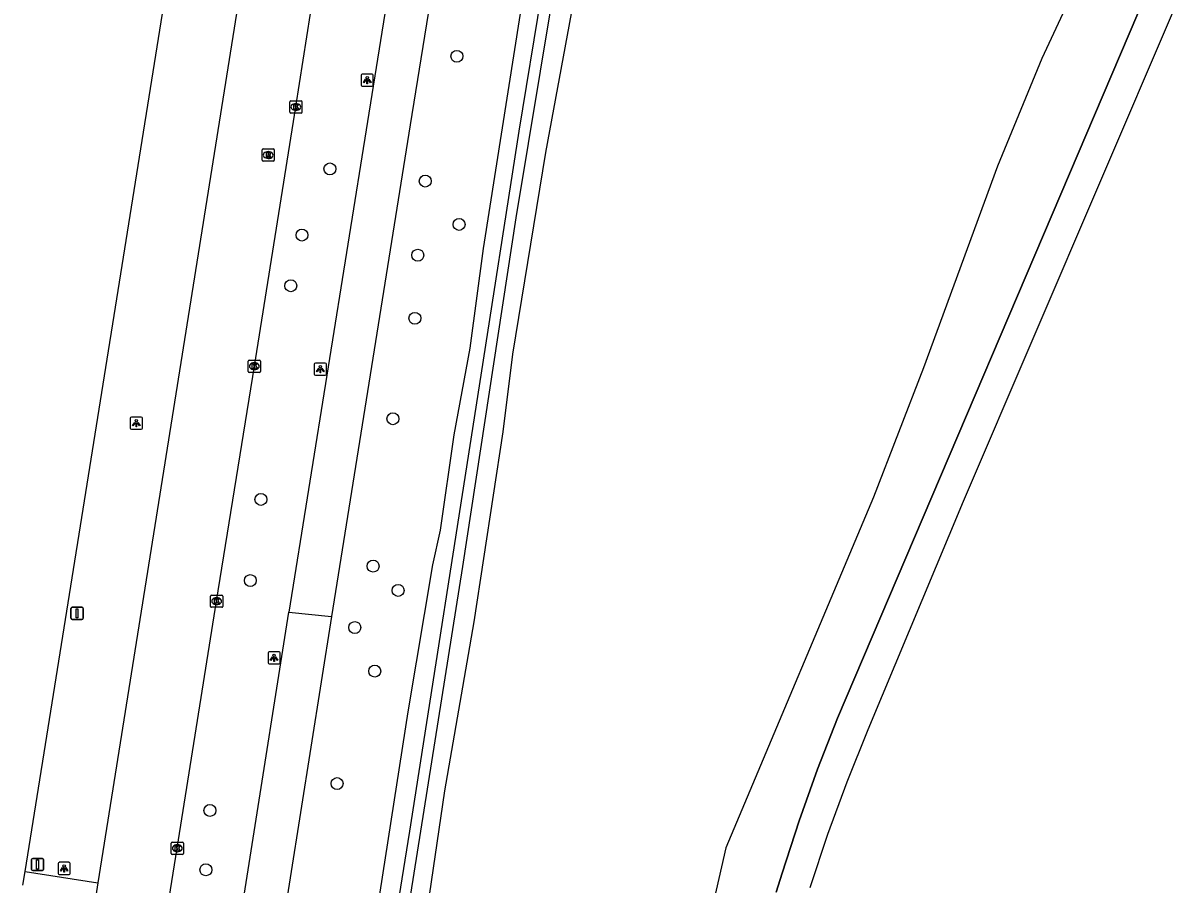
# Model space of a CAD drawing. Extents: x 160203 to 161526, y 379529 to 381797.
# Drawn here: x 160330.1 to 160424.2, y 380428.7 to 380499.2 of the extents above; entities that cross this region are included whole.
import ezdxf

# ---------------------------------------------------------------- set-up
doc = ezdxf.new("R2010")
doc.units = 0
for name, color, linetype in [('IMGEO_Berm_groen', 7, 'Continuous'), ('IMGEO_Boom', 7, 'Continuous'), ('IMGEO_Fietspad_gesloten', 7, 'Continuous'), ('IMGEO_Grasland_agrarisch', 7, 'Continuous'), ('IMGEO_Grasland_overig', 7, 'Continuous'), ('IMGEO_Hek', 7, 'Continuous'), ('IMGEO_Kolk', 7, 'Continuous'), ('IMGEO_Lichtpunt', 7, 'Continuous'), ('IMGEO_Loofbos', 7, 'Continuous'), ('IMGEO_Rijbaan_regionaal_gesloten', 7, 'Continuous'), ('IMGEO_Rioolput', 7, 'Continuous'), ('IMGEO_Verkeersbordpaal', 7, 'Continuous'), ('IMGEO_Verkeerseiland_open', 7, 'Continuous'), ('IMGEO_Waterloop', 7, 'Continuous')]:
    doc.layers.add(name, color=color, linetype=linetype)

msp = doc.modelspace()

# ---------------------------------------------------------------- linework, layer by layer
at = {"layer": 'IMGEO_Berm_groen'}
msp.add_lwpolyline([(160352.684, 380385.815), (160356.287, 380408.516), (160361.612, 380442.808), (160363.62, 380454.848), (160364.253, 380457.684), (160365.385, 380465.491), (160366.679, 380472.607), (160367.782, 380480.751), (160370.802, 380500), (160371.249, 380502.852), (160372.818, 380512.852), (160374.702, 380524.857), (160374.72, 380524.951), (160376.133, 380532.248), (160378.196, 380546.027), (160380.328, 380558.075), (160380.897, 380562.583), (160383.168, 380574.421), (160385.043, 380587.001), (160386.211, 380592.747), (160387.862, 380603.942)], dxfattribs=at)
at = {"layer": 'IMGEO_Boom'}
for centre in [(160365.601, 380496.503), (160355.207, 380487.28), (160363.008, 380486.282), (160365.778, 380482.739), (160352.916, 380481.859), (160362.399, 380480.214), (160352.002, 380477.716), (160362.16, 380475.044), (160360.361, 380466.82), (160349.557, 380460.214), (160358.741, 380454.748), (160348.686, 380453.569), (160360.792, 380452.761), (160357.242, 380449.722), (160358.876, 380446.15), (160355.792, 380436.939), (160345.381, 380434.739), (160345.045, 380429.879)]:
    msp.add_circle(centre, 0.489, dxfattribs=at)
at = {"layer": 'IMGEO_Fietspad_gesloten'}
for points in [[(160380.205, 380606.406), (160371.189, 380549.526), (160367.433, 380526.109), (160363.246, 380500), (160361.784, 380490.887), (160355.339, 380450.611)], [(160374.855, 380595.163), (160367.706, 380550.056), (160363.967, 380526.659), (160359.706, 380500), (160358.293, 380491.158), (160351.85, 380450.983)], [(160339.578, 380373.55), (160342.587, 380392.328), (160351.85, 380450.983)], [(160351.85, 380450.983), (160355.339, 380450.611)], [(160355.339, 380450.611), (160346.029, 380391.769), (160338.96, 380347.733), (160332.907, 380309.531)]]:
    msp.add_lwpolyline(points, dxfattribs=at)
at = {"layer": 'IMGEO_Grasland_agrarisch'}
msp.add_lwpolyline([(160391.591, 380603.409), (160387.523, 380579.574), (160379.296, 380526.737), (160378.851, 380524.294), (160377.634, 380517.623), (160376.818, 380512.224), (160375.308, 380502.238), (160374.97, 380500), (160372.848, 380488.626), (160370.146, 380472.104), (160369.369, 380465.742), (160366.989, 380450.176), (160364.586, 380436.343), (160363.043, 380425.732), (160361.825, 380419.072), (160360.362, 380409.1), (160358.765, 380400.008), (160356.87, 380389.591), (160356.183, 380385.289)], dxfattribs=at)
at = {"layer": 'IMGEO_Grasland_overig'}
msp.add_lwpolyline([(160424.162, 380500), (160407.072, 380460.052), (160399.242, 380441.332), (160397.546, 380437.066), (160395.961, 380432.757), (160394.49, 380428.408)], dxfattribs=at)
at = {"layer": 'IMGEO_Hek'}
for points in [[(160421.373, 380500), (160396.757, 380442.309)], [(160396.757, 380442.309), (160395.138, 380438.118), (160393.631, 380433.886), (160392.238, 380429.614), (160391.756, 380428.039)]]:
    msp.add_lwpolyline(points, dxfattribs=at)
at = {"layer": 'IMGEO_Kolk'}
for p, q in [((160351.916, 380491.927), (160351.916, 380492.779)), ((160351.991, 380492.853), (160352.843, 380492.853)), ((160352.404, 380492.633), (160352.429, 380492.633)), ((160352.917, 380492.779), (160352.917, 380491.927)), ((160352.843, 380491.853), (160351.991, 380491.853)), ((160352.427, 380492.073), (160352.402, 380492.073)), ((160348.515, 380470.694), (160348.515, 380471.546)), ((160348.59, 380471.62), (160349.442, 380471.62)), ((160349.026, 380470.84), (160349.001, 380470.84)), ((160349.003, 380471.4), (160349.028, 380471.4)), ((160349.516, 380471.546), (160349.516, 380470.694)), ((160349.442, 380470.62), (160348.59, 380470.62)), ((160345.424, 380451.45), (160345.424, 380452.302)), ((160345.499, 380452.376), (160346.351, 380452.376)), ((160345.912, 380452.156), (160345.937, 380452.156)), ((160346.425, 380452.302), (160346.425, 380451.45)), ((160346.351, 380451.376), (160345.499, 380451.376)), ((160345.935, 380451.596), (160345.91, 380451.596)), ((160342.28, 380432.141), (160343.132, 380432.141)), ((160342.205, 380431.215), (160342.205, 380432.067)), ((160342.716, 380431.361), (160342.691, 380431.361)), ((160342.693, 380431.921), (160342.718, 380431.921)), ((160343.206, 380432.067), (160343.206, 380431.215)), ((160343.132, 380431.141), (160342.28, 380431.141))]:
    msp.add_line(p, q, dxfattribs=at)
for points in [[(160351.916, 380491.927), (160351.916, 380492.779)], [(160351.991, 380492.853), (160352.843, 380492.853)], [(160352.237, 380492.553), (160352.36, 380492.553), (160352.36, 380492.402), (160352.49, 380492.553), (160352.654, 380492.553), (160352.508, 380492.402), (160352.661, 380492.153), (160352.509, 380492.153), (160352.424, 380492.317), (160352.36, 380492.25), (160352.36, 380492.153), (160352.237, 380492.153), (160352.237, 380492.553)], [(160352.917, 380492.779), (160352.917, 380491.927)], [(160352.843, 380491.853), (160351.991, 380491.853)], [(160348.515, 380470.694), (160348.515, 380471.546)], [(160348.59, 380471.62), (160349.442, 380471.62)], [(160348.836, 380471.32), (160348.959, 380471.32), (160348.959, 380471.169), (160349.089, 380471.32), (160349.253, 380471.32), (160349.107, 380471.169), (160349.26, 380470.92), (160349.108, 380470.92), (160349.023, 380471.084), (160348.959, 380471.017), (160348.959, 380470.92), (160348.836, 380470.92), (160348.836, 380471.32)], [(160349.516, 380471.546), (160349.516, 380470.694)], [(160349.442, 380470.62), (160348.59, 380470.62)], [(160345.424, 380451.45), (160345.424, 380452.302)], [(160345.499, 380452.376), (160346.351, 380452.376)], [(160345.745, 380452.076), (160345.868, 380452.076), (160345.868, 380451.925), (160345.998, 380452.076), (160346.162, 380452.076), (160346.016, 380451.925), (160346.169, 380451.676), (160346.017, 380451.676), (160345.932, 380451.84), (160345.868, 380451.773), (160345.868, 380451.676), (160345.745, 380451.676), (160345.745, 380452.076)], [(160346.425, 380452.302), (160346.425, 380451.45)], [(160346.351, 380451.376), (160345.499, 380451.376)], [(160342.28, 380432.141), (160343.132, 380432.141)], [(160342.205, 380431.215), (160342.205, 380432.067)], [(160342.526, 380431.841), (160342.649, 380431.841), (160342.649, 380431.69), (160342.779, 380431.841), (160342.943, 380431.841), (160342.797, 380431.69), (160342.95, 380431.441), (160342.798, 380431.441), (160342.713, 380431.605), (160342.649, 380431.538), (160342.649, 380431.441), (160342.526, 380431.441), (160342.526, 380431.841)], [(160343.206, 380432.067), (160343.206, 380431.215)], [(160343.132, 380431.141), (160342.28, 380431.141)]]:
    msp.add_lwpolyline(points, dxfattribs=at)
for centre, start, end in [((160351.993, 380492.777), 91.55205, 178.44795), ((160351.993, 380492.777), 91.55205, 178.44795), ((160352.841, 380492.777), 1.55205, 88.44795), ((160352.841, 380492.777), 1.55205, 88.44795), ((160351.993, 380491.929), 181.55205, 268.44795), ((160351.993, 380491.929), 181.55205, 268.44795), ((160352.841, 380491.929), 271.55205, 358.44795), ((160352.841, 380491.929), 271.55205, 358.44795), ((160348.592, 380471.544), 91.55205, 178.44795), ((160348.592, 380471.544), 91.55205, 178.44795), ((160348.592, 380470.696), 181.55205, 268.44795), ((160348.592, 380470.696), 181.55205, 268.44795), ((160349.44, 380471.544), 1.55205, 88.44795), ((160349.44, 380471.544), 1.55205, 88.44795), ((160349.44, 380470.696), 271.55205, 358.44795), ((160349.44, 380470.696), 271.55205, 358.44795), ((160345.501, 380452.3), 91.55205, 178.44795), ((160345.501, 380452.3), 91.55205, 178.44795), ((160346.349, 380452.3), 1.55205, 88.44795), ((160346.349, 380452.3), 1.55205, 88.44795), ((160345.501, 380451.452), 181.55205, 268.44795), ((160345.501, 380451.452), 181.55205, 268.44795), ((160346.349, 380451.452), 271.55205, 358.44795), ((160346.349, 380451.452), 271.55205, 358.44795), ((160342.282, 380432.065), 91.55205, 178.44795), ((160342.282, 380432.065), 91.55205, 178.44795), ((160343.13, 380432.065), 1.55205, 88.44795), ((160343.13, 380432.065), 1.55205, 88.44795), ((160342.282, 380431.217), 181.55205, 268.44795), ((160342.282, 380431.217), 181.55205, 268.44795), ((160343.13, 380431.217), 271.55205, 358.44795), ((160343.13, 380431.217), 271.55205, 358.44795)]:
    msp.add_arc(centre, 0.0765, start, end, dxfattribs=at)
for centre, major_axis, ratio, start_param, end_param in [((160352.403, 380492.353), (-0.387, 0.002), 0.722429, 4.712389, 7.853982), ((160352.428, 380492.353), (-0.39, 0.002), 0.717154, 1.570796, 4.712389), ((160349.002, 380471.12), (-0.387, 0.002), 0.722429, 4.712389, 7.853982), ((160349.027, 380471.12), (-0.39, 0.002), 0.717154, 1.570796, 4.712389), ((160345.911, 380451.876), (-0.387, 0.002), 0.722429, 4.712389, 7.853982), ((160345.936, 380451.876), (-0.39, 0.002), 0.717154, 1.570796, 4.712389), ((160342.692, 380431.641), (-0.387, 0.002), 0.722429, 4.712389, 7.853982), ((160342.717, 380431.641), (-0.39, 0.002), 0.717154, 1.570796, 4.712389)]:
    msp.add_ellipse(centre, major_axis=major_axis, ratio=ratio, start_param=start_param, end_param=end_param, dxfattribs=at)
at = {"layer": 'IMGEO_Lichtpunt'}
for p, q in [((160357.757, 380494.957), (160357.757, 380494.15)), ((160357.757, 380494.957), (160357.757, 380494.15)), ((160358.659, 380495.052), (160357.851, 380495.052)), ((160358.659, 380495.052), (160357.851, 380495.052)), ((160358.753, 380494.15), (160358.753, 380494.957)), ((160358.753, 380494.15), (160358.753, 380494.957)), ((160357.851, 380494.056), (160358.659, 380494.056)), ((160357.851, 380494.056), (160358.659, 380494.056)), ((160353.921, 380471.289), (160353.921, 380470.482)), ((160353.921, 380471.289), (160353.921, 380470.482)), ((160354.823, 380471.384), (160354.015, 380471.384)), ((160354.823, 380471.384), (160354.015, 380471.384)), ((160354.917, 380470.482), (160354.917, 380471.289)), ((160354.917, 380470.482), (160354.917, 380471.289)), ((160354.015, 380470.388), (160354.823, 380470.388)), ((160354.015, 380470.388), (160354.823, 380470.388)), ((160339.751, 380466.956), (160338.943, 380466.956)), ((160339.751, 380466.956), (160338.943, 380466.956)), ((160338.849, 380466.861), (160338.849, 380466.054)), ((160338.849, 380466.861), (160338.849, 380466.054)), ((160339.845, 380466.054), (160339.845, 380466.861)), ((160339.845, 380466.054), (160339.845, 380466.861)), ((160338.943, 380465.96), (160339.751, 380465.96)), ((160338.943, 380465.96), (160339.751, 380465.96)), ((160350.134, 380447.648), (160350.134, 380446.841)), ((160350.134, 380447.648), (160350.134, 380446.841)), ((160351.036, 380447.743), (160350.228, 380447.743)), ((160351.036, 380447.743), (160350.228, 380447.743)), ((160351.13, 380446.841), (160351.13, 380447.648)), ((160351.13, 380446.841), (160351.13, 380447.648)), ((160350.228, 380446.747), (160351.036, 380446.747)), ((160350.228, 380446.747), (160351.036, 380446.747)), ((160332.944, 380430.395), (160332.944, 380429.588)), ((160332.944, 380430.395), (160332.944, 380429.588)), ((160333.846, 380430.49), (160333.038, 380430.49)), ((160333.846, 380430.49), (160333.038, 380430.49)), ((160333.94, 380429.588), (160333.94, 380430.395)), ((160333.94, 380429.588), (160333.94, 380430.395)), ((160333.038, 380429.494), (160333.846, 380429.494)), ((160333.038, 380429.494), (160333.846, 380429.494))]:
    msp.add_line(p, q, dxfattribs=at)
for points in [[(160358.131, 380494.621), (160358.17, 380494.593), (160357.982, 380494.331), (160357.944, 380494.358), (160358.131, 380494.621)], [(160358.233, 380494.573), (160358.28, 380494.573), (160358.28, 380494.251), (160358.233, 380494.251), (160358.233, 380494.573)], [(160358.343, 380494.593), (160358.381, 380494.62), (160358.568, 380494.358), (160358.529, 380494.33), (160358.343, 380494.593)], [(160354.295, 380470.953), (160354.334, 380470.925), (160354.146, 380470.663), (160354.108, 380470.69), (160354.295, 380470.953)], [(160354.397, 380470.905), (160354.444, 380470.905), (160354.444, 380470.583), (160354.397, 380470.583), (160354.397, 380470.905)], [(160354.507, 380470.925), (160354.545, 380470.952), (160354.732, 380470.69), (160354.693, 380470.662), (160354.507, 380470.925)], [(160339.223, 380466.525), (160339.262, 380466.497), (160339.074, 380466.235), (160339.036, 380466.262), (160339.223, 380466.525)], [(160339.325, 380466.477), (160339.372, 380466.477), (160339.372, 380466.155), (160339.325, 380466.155), (160339.325, 380466.477)], [(160339.435, 380466.497), (160339.473, 380466.524), (160339.66, 380466.262), (160339.621, 380466.234), (160339.435, 380466.497)], [(160350.508, 380447.312), (160350.547, 380447.284), (160350.359, 380447.022), (160350.321, 380447.049), (160350.508, 380447.312)], [(160350.61, 380447.264), (160350.657, 380447.264), (160350.657, 380446.942), (160350.61, 380446.942), (160350.61, 380447.264)], [(160350.72, 380447.284), (160350.758, 380447.311), (160350.945, 380447.049), (160350.906, 380447.021), (160350.72, 380447.284)], [(160333.318, 380430.059), (160333.357, 380430.031), (160333.169, 380429.769), (160333.131, 380429.796), (160333.318, 380430.059)], [(160333.42, 380430.011), (160333.467, 380430.011), (160333.467, 380429.689), (160333.42, 380429.689), (160333.42, 380430.011)], [(160333.53, 380430.031), (160333.568, 380430.058), (160333.755, 380429.796), (160333.716, 380429.768), (160333.53, 380430.031)]]:
    msp.add_lwpolyline(points, dxfattribs=at)
for centre in [(160358.256, 380494.755), (160354.42, 380471.087), (160339.348, 380466.659), (160350.633, 380447.446), (160333.443, 380430.193)]:
    msp.add_circle(centre, 0.0994, dxfattribs=at)
for centre, start, end in [((160357.851, 380494.957), 90, 180), ((160357.851, 380494.957), 90, 180), ((160358.659, 380494.957), 0, 90), ((160358.659, 380494.957), 0, 90), ((160357.851, 380494.15), 180, 270), ((160357.851, 380494.15), 180, 270), ((160358.659, 380494.15), 270, 0), ((160358.659, 380494.15), 270, 360), ((160354.015, 380471.289), 90, 180), ((160354.015, 380471.289), 90, 180), ((160354.823, 380471.289), 0, 90), ((160354.823, 380471.289), 0, 90), ((160354.015, 380470.482), 180, 270), ((160354.015, 380470.482), 180, 270), ((160354.823, 380470.482), 270, 0), ((160354.823, 380470.482), 270, 360), ((160338.943, 380466.861), 90, 180), ((160338.943, 380466.861), 90, 180), ((160339.751, 380466.861), 0, 90), ((160339.751, 380466.861), 0, 90), ((160338.943, 380466.054), 180, 270), ((160338.943, 380466.054), 180, 270), ((160339.751, 380466.054), 270, 0), ((160339.751, 380466.054), 270, 360), ((160350.228, 380447.648), 90, 180), ((160350.228, 380447.648), 90, 180), ((160351.036, 380447.648), 0, 90), ((160351.036, 380447.648), 0, 90), ((160350.228, 380446.841), 180, 270), ((160350.228, 380446.841), 180, 270), ((160351.036, 380446.841), 270, 0), ((160351.036, 380446.841), 270, 360), ((160333.038, 380430.395), 90, 180), ((160333.038, 380430.395), 90, 180), ((160333.846, 380430.395), 0, 90), ((160333.846, 380430.395), 0, 90), ((160333.038, 380429.588), 180, 270), ((160333.038, 380429.588), 180, 270), ((160333.846, 380429.588), 270, 0), ((160333.846, 380429.588), 270, 360)]:
    msp.add_arc(centre, 0.0946, start, end, dxfattribs=at)
at = {"layer": 'IMGEO_Loofbos'}
for points in [[(160415.226, 380500), (160413.489, 380496.329), (160409.882, 380487.5), (160403.805, 380470.978), (160399.718, 380460.387), (160387.628, 380431.665), (160386.687, 380427.605), (160384.508, 380414.356), (160383.364, 380399.529), (160383.108, 380393.597), (160382.648, 380387.415), (160381.613, 380380.474), (160379.821, 380371.861), (160377.644, 380362.538), (160373.312, 380345.695), (160371.563, 380338.122), (160373.742, 380336.065), (160380.764, 380329.439), (160384.443, 380325.967), (160385.081, 380324.466), (160389.299, 380314.538), (160390.022, 380312.837), (160384.245, 380304.673), (160374.579, 380295.827)], [(160391.756, 380428.039), (160392.238, 380429.614), (160393.631, 380433.886), (160395.138, 380438.118), (160396.757, 380442.309), (160421.373, 380500)]]:
    msp.add_lwpolyline(points, dxfattribs=at)
at = {"layer": 'IMGEO_Rijbaan_regionaal_gesloten'}
for points in [[(160330.26, 380429.737), (160341.49, 380500), (160346.119, 380528.965), (160346.201, 380529.483), (160352.778, 380570.911), (160356.772, 380595.979)], [(160336.341, 380391.468), (160336.593, 380393.432), (160342.705, 380431.641), (160345.925, 380451.876), (160349.015, 380471.121), (160352.416, 380492.353), (160353.625, 380500), (160355.297, 380510.581), (160358.035, 380527.602), (160358.549, 380530.801), (160361.773, 380551.056), (160364.666, 380569.299), (160367.388, 380586.261)], [(160349.462, 380512.028), (160347.546, 380500), (160336.207, 380428.804)], [(160330.069, 380428.623), (160330.26, 380429.737)], [(160336.207, 380428.804), (160335.344, 380423.335)]]:
    msp.add_lwpolyline(points, dxfattribs=at)
at = {"layer": 'IMGEO_Rioolput'}
for p, q in [((160349.65, 380487.991), (160349.65, 380488.843)), ((160349.725, 380488.917), (160350.577, 380488.917)), ((160350.138, 380488.697), (160350.163, 380488.697)), ((160350.651, 380488.843), (160350.651, 380487.991)), ((160350.577, 380487.917), (160349.725, 380487.917)), ((160350.161, 380488.137), (160350.136, 380488.137))]:
    msp.add_line(p, q, dxfattribs=at)
for points in [[(160349.65, 380487.991), (160349.65, 380488.843)], [(160349.725, 380488.917), (160350.577, 380488.917)], [(160350.239, 380488.615), (160349.987, 380488.617), (160349.987, 380488.217)], [(160350.651, 380488.843), (160350.651, 380487.991)], [(160350.577, 380487.917), (160349.725, 380487.917)], [(160349.987, 380488.217), (160350.111, 380488.217), (160350.111, 380488.379), (160350.122, 380488.379)], [(160350.165, 380488.536), (160350.111, 380488.536), (160350.111, 380488.455)], [(160350.111, 380488.455), (160350.163, 380488.455)], [(160350.169, 380488.35), (160350.24, 380488.217), (160350.38, 380488.217), (160350.315, 380488.343)]]:
    msp.add_lwpolyline(points, dxfattribs=at)
for centre, radius, start, end in [((160349.727, 380488.841), 0.0765, 91.55205, 178.44795), ((160349.727, 380488.841), 0.0765, 91.55205, 178.44795), ((160350.238, 380488.505), 0.109, 350.36119, 89.41601), ((160350.575, 380488.841), 0.0765, 1.55205, 88.44795), ((160350.575, 380488.841), 0.0765, 1.55205, 88.44795), ((160349.727, 380487.993), 0.0765, 181.55205, 268.44795), ((160349.727, 380487.993), 0.0765, 181.55205, 268.44795), ((160350.121, 380488.326), 0.0533, 26.02933, 88.69889), ((160350.147, 380488.644), 0.19, 274.7715, 282.96867), ((160350.171, 380488.44), 0.0964, 77.00612, 93.18647), ((160350.185, 380488.497), 0.0378, 276.66336, 79.67722), ((160350.236, 380488.505), 0.112, 277.58423, 350.98172), ((160350.22, 380488.29), 0.108, 29.51342, 73.79051), ((160350.575, 380487.993), 0.0765, 271.55205, 358.44795), ((160350.575, 380487.993), 0.0765, 271.55205, 358.44795)]:
    msp.add_arc(centre, radius, start, end, dxfattribs=at)
for centre, major_axis, ratio, start_param, end_param in [((160350.137, 380488.417), (-0.387, 0.002), 0.722429, 4.712389, 7.853982), ((160350.162, 380488.417), (-0.39, 0.002), 0.717154, 1.570796, 4.712389)]:
    msp.add_ellipse(centre, major_axis=major_axis, ratio=ratio, start_param=start_param, end_param=end_param, dxfattribs=at)
at = {"layer": 'IMGEO_Verkeersbordpaal'}
for p, q in [((160334.001, 380450.484), (160334.001, 380451.284)), ((160334.001, 380451.284), (160334.001, 380450.484)), ((160334.101, 380451.384), (160334.891, 380451.384)), ((160334.891, 380451.384), (160334.101, 380451.384)), ((160334.991, 380451.284), (160334.991, 380450.484)), ((160334.991, 380450.484), (160334.991, 380451.284)), ((160334.891, 380450.384), (160334.101, 380450.384)), ((160334.101, 380450.384), (160334.891, 380450.384)), ((160330.767, 380429.912), (160330.767, 380430.712)), ((160330.767, 380430.712), (160330.767, 380429.912)), ((160330.867, 380430.812), (160331.657, 380430.812)), ((160331.657, 380430.812), (160330.867, 380430.812)), ((160331.757, 380430.712), (160331.757, 380429.912)), ((160331.757, 380429.912), (160331.757, 380430.712)), ((160331.657, 380429.812), (160330.867, 380429.812)), ((160330.867, 380429.812), (160331.657, 380429.812))]:
    msp.add_line(p, q, dxfattribs=at)
for points in [[(160334.421, 380451.259), (160334.571, 380451.259), (160334.571, 380450.509), (160334.421, 380450.509), (160334.421, 380451.259)], [(160331.187, 380430.687), (160331.337, 380430.687), (160331.337, 380429.937), (160331.187, 380429.937), (160331.187, 380430.687)]]:
    msp.add_lwpolyline(points, dxfattribs=at)
for centre, start, end in [((160334.101, 380451.284), 90, 180), ((160334.101, 380451.284), 90, 180), ((160334.891, 380451.284), 0, 90), ((160334.891, 380451.284), 360, 90), ((160334.101, 380450.484), 180, 270), ((160334.101, 380450.484), 180, 270), ((160334.891, 380450.484), 270, 0), ((160334.891, 380450.484), 270, 0), ((160330.867, 380430.712), 90, 180), ((160330.867, 380430.712), 90, 180), ((160331.657, 380430.712), 0, 90), ((160331.657, 380430.712), 360, 90), ((160330.867, 380429.912), 180, 270), ((160330.867, 380429.912), 180, 270), ((160331.657, 380429.912), 270, 0), ((160331.657, 380429.912), 270, 0)]:
    msp.add_arc(centre, 0.1, start, end, dxfattribs=at)
at = {"layer": 'IMGEO_Verkeerseiland_open'}
msp.add_lwpolyline([(160330.26, 380429.737), (160336.207, 380428.804)], dxfattribs=at)
at = {"layer": 'IMGEO_Waterloop'}
msp.add_lwpolyline([(160390.283, 380602.648), (160386, 380577.395), (160377.268, 380524.546), (160375.458, 380513.613), (160373.434, 380501.388), (160370.437, 380483.285), (160366.048, 380454.705), (160360.368, 380418.754), (160355.719, 380389.323), (160355.227, 380386.102), (160354.2, 380386.268), (160354.809, 380390.039), (160357.778, 380408.419), (160361.753, 380433.029), (160367.445, 380469.514), (160370.699, 380490.376), (160372.531, 380501.536), (160374.537, 380513.764), (160376.097, 380523.266)], dxfattribs=at)

doc.saveas('drawing.dxf')
